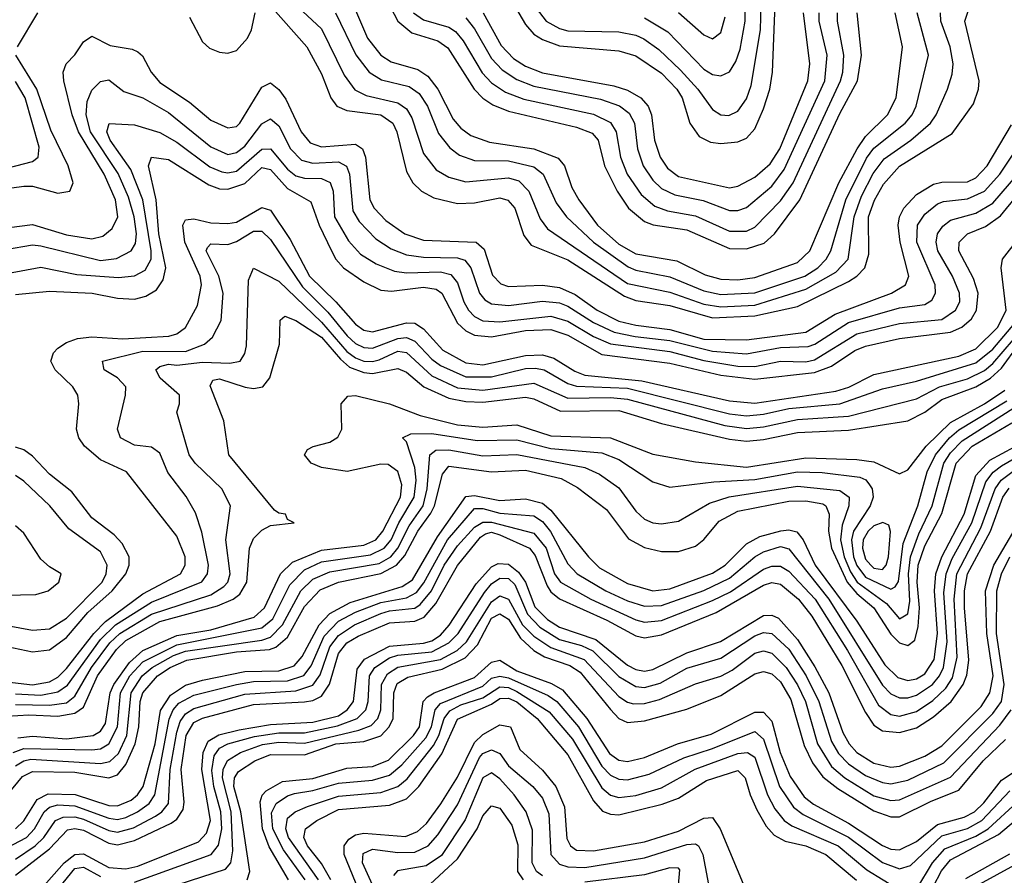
# Model space of a CAD drawing. Header units: inches. Extents: x 501365 to 657855, y 482276 to 547543.
# Tile 854 of 957: x 635460 to 637777, y 496601 to 498614. Entities that reach past the tile are written whole.
import ezdxf

# ---------------------------------------------------------------- set-up
doc = ezdxf.new("R2010")
doc.units = ezdxf.units.IN
doc.header["$MEASUREMENT"] = 0
doc.layers.add('A6439', color=7, linetype='Continuous')

msp = doc.modelspace()

# ---------------------------------------------------------------- linework, layer by layer
at = {"layer": 'A6439', "color": 5}
for points, elevation in [([(636592.6, 498750), (636699, 498610), (636730, 498593), (636750, 498587.4), (636870, 498585.3), (636910, 498577.2), (636928.7, 498568.7), (636963.7, 498543.7), (637015.2, 498495.2), (637055.4, 498450), (637090, 498402.3), (637110, 498389.6), (637128.4, 498388.4), (637150, 498398.4), (637170, 498427.5), (637181, 498459), (637203.2, 498590), (637206.2, 498710)], 4340), ([(636050, 498703.9), (636170, 498592.5), (636223.5, 498483.5), (636248.5, 498448.5), (636275.4, 498435.4), (636350, 498418), (636370, 498403.8), (636382.9, 498382.9), (636410, 498299.2), (636440.1, 498260.1), (636470, 498243.5), (636510, 498232.5), (636610, 498241.3), (636634.2, 498234.2), (636657.8, 498210), (636685, 498145), (636701.9, 498121.9), (636890, 497993.3), (636990, 497972.4), (637070, 497944.1), (637110, 497937.9), (637190, 497941.9), (637310, 497979.3), (637380.1, 498019.9), (637409.7, 498050), (637423.5, 498150), (637441.2, 498198.8), (637468, 498252), (637494, 498286), (637557, 498330), (637603.2, 498370), (637616.7, 498390), (637643.6, 498450), (637654.5, 498485.5), (637656.3, 498510), (637649.7, 498550), (637627.8, 498610), (637626.8, 498630)], 4140), ([(636297.9, 498710), (636350, 498609.8), (636382.8, 498582.8), (636443.6, 498563.6), (636467.3, 498547.3), (636529.8, 498449.8), (636550, 498428.7), (636573.3, 498413.3), (636610, 498398.5), (636770, 498360.9), (636807, 498347), (636821.5, 498330), (636836.2, 498270), (636865.6, 498210), (636893, 498170), (636930, 498138.8), (636950.7, 498130.7), (637030, 498119.1), (637130, 498075.3), (637170, 498074.7), (637211.8, 498088.2), (637236.4, 498110), (637295.6, 498190), (637390, 498392.9), (637431.2, 498470), (637440.6, 498530), (637430.8, 498630)], 4220), ([(636930, 498618), (636984.9, 498584.9), (637070, 498497.1), (637090, 498484.9), (637110, 498481.3), (637130, 498491.1), (637145, 498515), (637155.7, 498544.3), (637167.2, 498610), (637165.3, 498710)], 4360), ([(636050, 498646.2), (636136, 498550), (636170, 498486.2), (636192.2, 498430), (636206, 498410), (636230, 498400), (636309.9, 498389.9), (636338.3, 498370), (636347.7, 498350), (636370, 498256.6), (636385, 498230), (636405.2, 498210), (636434.6, 498194.6), (636490, 498181), (636530, 498182.4), (636590, 498194.4), (636608.9, 498188.9), (636625.1, 498170), (636646.3, 498106.3), (636663.4, 498083.4), (636750, 498048.6), (636883.2, 497963.2), (636910, 497953.1), (636990, 497941.1), (637090, 497912.3), (637190, 497916.7), (637290, 497939.2), (637410, 497997.6), (637430.2, 498010), (637448.9, 498030), (637457.8, 498062.2), (637457.4, 498150), (637471.3, 498188.7), (637493, 498227), (637530.6, 498269.4), (637654.2, 498345.8), (637704.5, 498415.5), (637716.5, 498450), (637717.8, 498470), (637684.4, 498610), (637703.7, 498670)], 4120), ([(636611.4, 498670), (636650, 498602.6), (636670, 498579.9), (636690, 498566.9), (636730, 498552.4), (636870, 498540.2), (636910, 498528.4), (636970, 498487.5), (637006.4, 498450), (637018.7, 498430), (637037.2, 498370), (637059.1, 498339.1), (637085.4, 498325.4), (637110, 498322), (637150, 498326.5), (637170, 498335.1), (637190, 498356.9), (637210, 498404.3), (637225.5, 498450), (637231.5, 498490), (637238.1, 498650)], 4320), ([(635455.3, 498550), (635502.9, 498630)], 4120), ([(635859.3, 498619.3), (635890, 498561.9), (635907, 498547), (635930, 498537.2), (635950, 498534.8), (635970, 498541.4), (635995.9, 498570), (636005.6, 498590), (636013.9, 498630)], 4120), ([(636202.9, 498630), (636251, 498531), (636282.5, 498490), (636311.8, 498471.9), (636376.5, 498456.5), (636400, 498440), (636419.5, 498410), (636445.9, 498345.9), (636471.9, 498311.9), (636495.1, 498295.1), (636530, 498282.5), (636610, 498281.6), (636670, 498267.3), (636691.7, 498250), (636722.8, 498182.8), (636746.7, 498150), (636810, 498090), (636892.2, 498032.3), (636910, 498024.4), (636990, 498008.3), (637070, 497975.7), (637110, 497967.4), (637190, 497971.1), (637307.2, 498010), (637338.1, 498030), (637358, 498050), (637369, 498070), (637403.9, 498190), (637452.3, 498287.7), (637470, 498311.5), (637543.3, 498370), (637560.4, 498390), (637569.7, 498410), (637598.4, 498530), (637571.5, 498630)], 4160), ([(636250, 498636.3), (636278.6, 498570), (636310, 498530.4), (636334.5, 498514.5), (636396.7, 498496.7), (636420.8, 498480.8), (636444.3, 498450), (636479.8, 498379.8), (636498.3, 498358.3), (636521.3, 498341.3), (636565.2, 498325.2), (636670.1, 498310), (636727.5, 498287.5), (636742, 498270), (636759.2, 498219.2), (636775.6, 498190), (636819.6, 498130), (636870, 498085.3), (636910, 498062.9), (637006, 498046), (637073.3, 498013.3), (637110, 498003.1), (637150, 498001.5), (637190, 498007.5), (637290, 498042.1), (637319.5, 498070), (637387.5, 498230), (637430.3, 498309.7), (637450, 498338.8), (637501.9, 498390), (637522.7, 498430), (637537.4, 498550), (637520.2, 498630)], 4180), ([(636386.5, 498630), (636410, 498613.1), (636470, 498595.8), (636485.6, 498585.6), (636503.7, 498563.7), (636548.3, 498488.3), (636570, 498464.7), (636603.4, 498443.4), (636646.6, 498426.6), (636810, 498391.2), (636850, 498371.5), (636863.7, 498350), (636873.9, 498290), (636889.8, 498250), (636922.4, 498202.4), (636954.7, 498174.7), (636984.1, 498164.1), (637050, 498152.5), (637130, 498116.3), (637170, 498116.1), (637190, 498125.5), (637250, 498187.8), (637280, 498230), (637391.2, 498470), (637397.2, 498490), (637399, 498530), (637384.3, 498610), (637384.6, 498630)], 4240), ([(636510, 498618.2), (636530, 498592.5), (636570, 498522.6), (636595.4, 498495.4), (636630, 498473), (636670, 498457), (636826.6, 498426.6), (636871.2, 498411.2), (636893.9, 498393.9), (636907.1, 498370), (636913.6, 498310), (636927.2, 498270), (636950, 498235.8), (636970, 498216.7), (637001.7, 498201.7), (637068.4, 498188.4), (637130, 498164.9), (637150, 498164.4), (637170, 498171.6), (637230, 498222), (637258.9, 498261.1), (637354.5, 498470), (637360.2, 498530), (637341.6, 498610), (637341.2, 498630)], 4260), ([(636550.7, 498630), (636593.3, 498553.3), (636622.3, 498522.3), (636650, 498504.1), (636690, 498488.4), (636858.3, 498458.3), (636890, 498448), (636921.7, 498430), (636939.1, 498410), (636946.7, 498390), (636954.1, 498330), (636966.8, 498290), (636984.2, 498264.2), (637010, 498244.9), (637130, 498218.1), (637150, 498222.1), (637190, 498243.5), (637225.6, 498274.4), (637248.5, 498310), (637314.5, 498470), (637319, 498510), (637304.2, 498630)], 4280), ([(637010.3, 498630.3), (637070, 498578.4), (637090, 498568.9), (637110, 498583.2), (637119.8, 498620.2)], 4380), ([(635410, 498121.4), (635490, 498131.8), (635570, 498107.2), (635630, 498098.3), (635655.5, 498104.5), (635677.8, 498122.2), (635690.8, 498150), (635685.2, 498190), (635658.8, 498250), (635598.7, 498350), (635583.6, 498390), (635563.9, 498470), (635562.7, 498490), (635569.1, 498510), (635590, 498530.8), (635610, 498561.7), (635630, 498575.1), (635673, 498553), (635724.6, 498544.6), (635738.3, 498538.4), (635748.9, 498528.9), (635769.4, 498490), (635790, 498465.6), (635859.4, 498419.4), (635910, 498377.1), (635950, 498359.5), (635970, 498362.3), (635978.1, 498370), (636030, 498454.8), (636050, 498464.7), (636070, 498449.6), (636086.5, 498426.5), (636122.4, 498350), (636143.7, 498323.7), (636170, 498314.6), (636250, 498321), (636266.7, 498310), (636273.7, 498290), (636284.2, 498190), (636294, 498170), (636321.3, 498141.3), (636366.6, 498110), (636410, 498095.2), (636534.5, 498090), (636553.3, 498073.4), (636573, 498013), (636592.2, 497992.2), (636610, 497985.9), (636690, 497989.3), (636730, 497983.4), (636767.4, 497967.4), (636818.7, 497930), (636870, 497904.7), (636910, 497894.7), (636990, 497885), (637070, 497862.1), (637170, 497860.4), (637310, 497878.6), (637379.3, 497920.7), (637511.5, 497970), (637544.6, 497990), (637552.1, 498010), (637531.7, 498090), (637526.9, 498130), (637530.2, 498150), (637540.7, 498170), (637570, 498202.2), (637610, 498226.7), (637630, 498231.2), (637690, 498232.1), (637710, 498241.9), (637736.2, 498270), (637793.6, 498366.4)], 4080), ([(635390, 498211.3), (635470, 498222.1), (635490, 498222), (635550, 498205.9), (635577.7, 498210), (635586.2, 498230), (635574.5, 498270), (635533.4, 498353.4), (635500.1, 498450), (635451, 498530)], 4120), ([(635390, 498254.5), (635490, 498279.9), (635503.8, 498290), (635506.1, 498313.9), (635472.9, 498430), (635450, 498468.4)], 4140), ([(635427, 498073), (635490, 498083.6), (635510, 498081.7), (635650, 498047.1), (635688.2, 498051.8), (635722.5, 498070), (635732.7, 498087.3), (635734.6, 498110), (635729.4, 498150), (635716.4, 498196.4), (635691.8, 498251.8), (635626.9, 498350), (635616.3, 498390), (635618.8, 498421.2), (635630, 498448.2), (635650, 498468.1), (635670, 498472.1), (635705, 498445), (635750, 498429.7), (635810, 498395), (635910, 498314.3), (635950, 498296.8), (635970, 498301.2), (635990, 498315.8), (636030, 498368.9), (636050, 498380.1), (636070, 498363.8), (636097.2, 498310), (636123.5, 498283.5), (636150, 498276.3), (636210, 498278.9), (636228.9, 498268.9), (636236.2, 498250), (636243.6, 498163.6), (636258.7, 498138.7), (636297.8, 498097.8), (636334.4, 498074.4), (636370, 498060.2), (636410, 498054.8), (636490, 498053.7), (636507.7, 498047.7), (636521.9, 498030), (636542.4, 497970), (636554.8, 497954.8), (636570, 497945.3), (636610, 497941.1), (636690, 497951.7), (636730, 497947.2), (636750, 497939.5), (636810, 497901), (636858.6, 497878.6), (636908.3, 497868.3), (636990, 497859.3), (637090, 497834), (637170, 497827.3), (637250, 497842.5), (637315.5, 497844.5), (637331.3, 497850), (637410, 497901), (637530, 497935.4), (637590, 497943.8), (637606.6, 497953.5), (637614.9, 497970), (637614.2, 497990), (637571, 498090), (637572.5, 498130), (637590, 498156.4), (637619.9, 498180.1), (637634.2, 498185.8), (637690, 498191.8), (637730, 498210.3), (637766.2, 498250), (637819.4, 498330)], 4060), ([(635430, 498016.6), (635510, 498031.7), (635594.3, 498014.3), (635692.6, 498007.4), (635730, 498010.9), (635755.7, 498024.3), (635769.3, 498050), (635769.8, 498070), (635750.1, 498190), (635721.5, 498261.5), (635673.2, 498330), (635665.2, 498350), (635670.5, 498369.5), (635730, 498366.4), (635790, 498348.1), (635830, 498325.6), (635907.4, 498267.4), (635935.4, 498255.4), (635950, 498253.2), (635970, 498257.6), (636030, 498309), (636050, 498309.5), (636090, 498261.9), (636110, 498246.6), (636130, 498240.6), (636170, 498239.7), (636190.5, 498230.5), (636197.5, 498210), (636200.6, 498150), (636233.6, 498093.6), (636261.8, 498061.8), (636298.9, 498038.9), (636342, 498022), (636370, 498018.2), (636450, 498020.4), (636474.2, 498014.2), (636490, 497994.6), (636504.8, 497950), (636516.1, 497930), (636530, 497915.3), (636550, 497904.9), (636590, 497902.9), (636710, 497916.5), (636750, 497904.5), (636810, 497868.5), (636850, 497850.9), (636990, 497832.7), (637070, 497812), (637150, 497798.8), (637190, 497797.8), (637250, 497810.5), (637310, 497808.7), (637330, 497813.3), (637430, 497874.8), (637530, 497898.9), (637630, 497908.4), (637662.2, 497930), (637672.3, 497950), (637671.7, 497970), (637655.1, 498010), (637620.6, 498070), (637616.2, 498090), (637619.8, 498110), (637631.9, 498128.1), (637650, 498141.8), (637710, 498158.8), (637750, 498182.2), (637808.5, 498250)], 4040), ([(635450, 497967.1), (635530, 497974.6), (635630.4, 497970.4), (635690, 497958.2), (635730, 497956.1), (635757.1, 497962.9), (635781.7, 497978.3), (635798, 498002), (635803.8, 498030), (635787.8, 498110), (635781.2, 498190), (635763.1, 498270), (635770, 498290.5), (635810, 498284.7), (635905.5, 498225.5), (635930, 498215.9), (635950, 498214.8), (635990, 498228.5), (636030, 498265.8), (636050, 498261.3), (636090, 498216.7), (636145.4, 498185.4), (636164.6, 498130), (636193.6, 498070), (636204, 498050), (636221.8, 498030), (636270, 497997.3), (636310, 497977.2), (636334.9, 497974.9), (636410, 497984.7), (636439.9, 497979.9), (636453.6, 497970), (636490, 497899.9), (636510, 497881.6), (636530, 497871.2), (636570, 497867.4), (636650, 497882.7), (636710, 497884.6), (636750, 497871.5), (636830, 497825.8), (636990, 497805.2), (637110, 497777.2), (637190, 497768.2), (637330, 497783.8), (637370, 497798.4), (637425, 497835), (637450, 497845.7), (637530, 497863.7), (637650, 497878.3), (637677.1, 497890), (637699.5, 497910), (637711.6, 497930), (637715.3, 497970), (637704.4, 498004.4), (637670, 498070), (637670.9, 498090), (637690.5, 498109.5), (637732.8, 498127.2), (637768.1, 498151.9), (637839.4, 498239.4)], 4020), ([(635430, 497056.1), (635490, 497049), (635530, 497056.1), (635550, 497067.2), (635570, 497087.2), (635634.3, 497170), (635662, 497198), (635750, 497262.6), (635838.6, 497310), (635849.6, 497330), (635849.3, 497350), (635830, 497398.8), (635711.1, 497550), (635650, 497578.1), (635612.7, 497610), (635598.9, 497630), (635593.5, 497650), (635599.4, 497710), (635597.1, 497730), (635585, 497750), (635543.4, 497790), (635533.6, 497810), (635539.5, 497830), (635550, 497840.8), (635570, 497854.2), (635596.1, 497863.9), (635630, 497867.6), (635702.8, 497862.8), (635811.2, 497868.8), (635830, 497874.3), (635850.2, 497889.8), (635878.6, 497941.4), (635888.1, 497990), (635885.1, 498010), (635848.7, 498090), (635844.3, 498130), (635850, 498142.5), (635870, 498145.3), (635910, 498135.7), (635950, 498133.8), (635970, 498137.5), (636030, 498171.6), (636050, 498165.4), (636096.9, 498096.9), (636141.8, 498010), (636203.7, 497950), (636250, 497897.1), (636270, 497883.1), (636290, 497879.2), (636370, 497900.2), (636390, 497899.4), (636410, 497886.5), (636456, 497836), (636510, 497806.2), (636550, 497801.9), (636650, 497823.8), (636690, 497825.4), (636717, 497817), (636766.4, 497786.4), (636790, 497777.3), (636923.9, 497763.9), (637130, 497716.6), (637190, 497711.4), (637380.4, 497739.6), (637410.8, 497749.2), (637470, 497779), (637670, 497821.9), (637710, 497839.1), (637762, 497890), (637781, 497930), (637769.6, 498030), (637772.6, 498050), (637850, 498150.1)], 3980), ([(635450, 497027.3), (635510, 497024.4), (635550, 497032.1), (635572.2, 497047.8), (635650, 497155.5), (635685.8, 497190), (635770, 497243.6), (635888.5, 497291.5), (635901.8, 497310), (635904.4, 497330), (635888.3, 497408.3), (635873.6, 497453.6), (635851.7, 497491.7), (635808.7, 497548.7), (635790, 497594), (635770, 497607.8), (635730, 497612.9), (635697, 497630), (635690.5, 497650), (635709.4, 497730), (635709.9, 497750), (635690, 497771.1), (635658.7, 497790), (635655.1, 497810), (635750, 497834), (635850, 497833.3), (635894.9, 497850), (635913.6, 497866.4), (635934.2, 497905.8), (635938.9, 497970), (635929, 498010), (635899.1, 498070), (635902, 498078), (635910, 498086), (635950, 498084.5), (635970, 498091.5), (636010, 498115.8), (636030, 498115.9), (636050, 498096.5), (636125.3, 497985.3), (636185.2, 497925.2), (636230.7, 497870), (636250, 497852.1), (636270, 497842.2), (636290, 497840.8), (636350, 497863.7), (636370, 497865.6), (636390, 497857.7), (636430, 497815.1), (636450, 497800.2), (636510, 497773.5), (636570, 497773.8), (636650, 497792.7), (636674, 497794), (636694.3, 497790), (636750, 497758), (636770, 497751.3), (636890, 497746.5), (637130, 497686.5), (637170, 497681.7), (637210, 497685.3), (637270, 497699.2), (637390.1, 497709.9), (637490, 497745.3), (637570, 497763.2), (637710, 497806.7), (637750, 497838.5), (637810.6, 497910)], 3960), ([(635450, 497002.6), (635530, 497001), (635570, 497006.8), (635590, 497021.8), (635628.9, 497090), (635672.2, 497147.8), (635695.9, 497170), (635770, 497215.4), (635910, 497260.8), (635940.1, 497279.9), (635949.7, 497290), (635955.5, 497310), (635945.5, 497390), (635956, 497470), (635935.6, 497510), (635872.6, 497570), (635858.9, 497590), (635829.9, 497690), (635836.5, 497710), (635836.3, 497730), (635790.7, 497770), (635780.4, 497790), (635790, 497798), (635810, 497802.9), (635830, 497800.6), (635890, 497808), (635954.8, 497805.2), (635978.5, 497810), (635990, 497828.1), (635993.4, 497846.6), (635998.8, 498001.2), (636010, 498028.9), (636070, 497998.2), (636170, 497901.9), (636230, 497833.2), (636250, 497818.3), (636270, 497810.5), (636290, 497809.2), (636306.3, 497813.7), (636350, 497833.6), (636370, 497830.9), (636430, 497775.6), (636490, 497747.7), (636550, 497742.4), (636670, 497758.9), (636750, 497723), (636850, 497724.6), (636890, 497720.9), (637119.3, 497659.3), (637170, 497652.2), (637210, 497655.7), (637290, 497672.8), (637410, 497681.2), (637570, 497721.8), (637624.2, 497750), (637690, 497768.4), (637730, 497788.2), (637750, 497804.8), (637798.7, 497861.3)], 3940), ([(635430, 496974.8), (635481.8, 496978.2), (635550, 496974.9), (635590, 496981.8), (635610, 496996.6), (635642.8, 497070), (635688.2, 497131.8), (635710, 497153), (635790, 497198.1), (635925.3, 497234.7), (635962.3, 497250), (635978.1, 497261.9), (635994.6, 497290), (636001.2, 497370), (636010, 497393), (636030, 497412.8), (636050, 497424), (636106, 497430), (636090, 497438), (636085.2, 497450), (636070, 497452.4), (636059.9, 497459.9), (635952.3, 497590), (635940.1, 497670), (635908.1, 497751.9), (635914.7, 497765.3), (635930, 497768.7), (635990.5, 497749.5), (636010, 497746), (636032.5, 497750), (636048.7, 497771.3), (636071.5, 497850), (636073.2, 497906.8), (636083.7, 497916.3), (636110, 497906.1), (636170, 497866.9), (636214.7, 497814.7), (636236.5, 497796.5), (636270, 497783.6), (636290, 497781.1), (636350, 497793.2), (636370, 497784.4), (636410.7, 497750), (636470, 497723.5), (636510, 497715.4), (636550, 497714), (636650, 497725.5), (636670, 497721.7), (636732.6, 497692.6), (636870, 497694.1), (636970, 497663.5), (637130, 497626.5), (637170, 497622.2), (637210, 497625.7), (637290, 497642.8), (637410, 497647.7), (637550, 497670.3), (637589.9, 497690), (637630, 497720), (637710, 497750.2), (637744.6, 497770), (637770, 497793.7), (637810, 497848.7)], 3920), ([(635455.8, 496924.2), (635490, 496928.2), (635570, 496921.5), (635633.3, 496930), (635650, 496939.7), (635661.8, 496958.2), (635673.3, 497030), (635681.5, 497050), (635718.4, 497101.6), (635750, 497129.3), (635830, 497164.6), (635910, 497177.9), (636012.1, 497207.9), (636035.9, 497230), (636074.1, 497310), (636102.2, 497337.8), (636170, 497365.3), (636270, 497377.4), (636298.3, 497390), (636314.9, 497410), (636356, 497490), (636359.6, 497519.6), (636350, 497550.4), (636327.1, 497567.1), (636310, 497567.7), (636230.4, 497550.4), (636170, 497560.1), (636145.8, 497570), (636129.9, 497590), (636137.3, 497602.7), (636150.3, 497609.7), (636190, 497619.9), (636208.5, 497631.5), (636218.3, 497650), (636216.9, 497710), (636231.9, 497728.1), (636250, 497729.3), (636330, 497710.2), (636402.4, 497682.4), (636490, 497660.8), (636550, 497655.2), (636630, 497660.6), (636710, 497634.7), (636850, 497629.8), (636950, 497591.6), (637050, 497573.1), (637170, 497561.2), (637310, 497583), (637430, 497579.3), (637470, 497573.4), (637530, 497545.6), (637550, 497555), (637593.2, 497610), (637650, 497666.3), (637730, 497709.8), (637778.2, 497741.8)], 3880), ([(635444.9, 496890), (635470, 496899.3), (635630, 496896.3), (635650, 496898.3), (635670, 496909.8), (635690.6, 496950), (635697, 497030), (635719.1, 497070), (635750, 497102.6), (635830, 497143.2), (636030, 497182.8), (636055.5, 497204.5), (636095.7, 497284.3), (636130, 497319.1), (636170, 497338.6), (636285.6, 497354.4), (636317.7, 497370), (636334.3, 497390), (636352.5, 497430), (636388.5, 497490), (636393.3, 497530), (636390, 497560.3), (636370, 497620.5), (636360.5, 497630), (636380.7, 497639.3), (636430, 497640.4), (636536.3, 497623.7), (636630, 497625.6), (636710, 497605.1), (636830, 497594.3), (636870, 497579.1), (636950, 497526.7), (636990, 497513.6), (637093.3, 497526.7), (637190, 497532), (637290, 497549.7), (637348.6, 497548.6), (637437.1, 497537.1), (637450.8, 497530.8), (637459.6, 497519.6), (637465.6, 497510), (637468.1, 497490), (637461.3, 497470), (637422.2, 497410), (637417.2, 497390), (637421.8, 497350), (637430, 497329.4), (637450, 497302), (637510, 497273.8), (637520.3, 497279.7), (637528.2, 497291.8), (637539, 497381), (637573.3, 497470), (637595.5, 497550), (637615.1, 497590), (637648.1, 497630), (637670, 497648.9), (637782.8, 497717.2)], 3860), ([(635450, 496858.3), (635469.8, 496870.2), (635486, 496874), (635650, 496863.9), (635671.9, 496868.1), (635692.8, 496887.2), (635712.4, 496930), (635722.1, 497030), (635748.3, 497070), (635771.9, 497090), (635822, 497118), (635850, 497128), (636030, 497154.2), (636050, 497161.3), (636078.7, 497190), (636121.6, 497270), (636150, 497297.5), (636190, 497315), (636305.7, 497334.3), (636333.1, 497350), (636350.2, 497370), (636376.8, 497423.2), (636409.1, 497470), (636419.2, 497510), (636425.4, 497590), (636439.2, 497600.8), (636470, 497601.9), (636550, 497587.3), (636630, 497590.4), (636790, 497560), (636824.6, 497544.7), (636870, 497512.4), (636910, 497457.3), (636930, 497438.5), (636950, 497429.7), (636970, 497427.5), (637010, 497433.8), (637083.5, 497476.5), (637129.2, 497490.8), (637290, 497516.2), (637390, 497506.4), (637411.9, 497490), (637411, 497470), (637395.7, 497424.3), (637391.8, 497390), (637400.3, 497350), (637414.8, 497314.8), (637430.7, 497290), (637500, 497240), (637530, 497204.3), (637550, 497216.2), (637554.4, 497245.6), (637551.8, 497310), (637556.1, 497350), (637575.9, 497404.1), (637607.5, 497470), (637634.5, 497570), (637650, 497594.6), (637677.5, 497622.5), (637799.7, 497700.2)], 3840), ([(635430, 496788.8), (635467, 496833), (635490, 496845.3), (635590, 496843.7), (635669.6, 496830.4), (635690, 496837.4), (635710, 496861.2), (635732, 496910), (635740.3, 496950), (635743.5, 497010), (635750.1, 497029.9), (635784.3, 497070), (635814.1, 497090), (635853.3, 497106.7), (635970, 497126.5), (636047.8, 497132.2), (636062.5, 497137.5), (636090, 497160.7), (636130, 497233.5), (636167.4, 497272.6), (636210, 497290), (636310, 497310.9), (636346.4, 497330), (636366.7, 497353.3), (636396.6, 497410), (636427.3, 497452.7), (636436.1, 497470), (636455.2, 497544.8), (636470, 497563.2), (636570, 497549.7), (636650, 497553.8), (636734.3, 497534.3), (636772.8, 497512.8), (636841.2, 497461.2), (636892.3, 497392.3), (636930, 497371.8), (636970, 497362.2), (637010, 497362.9), (637050, 497375.3), (637070, 497390.5), (637106.1, 497433.9), (637150, 497457.2), (637270, 497480.6), (637310, 497481.7), (637350, 497474.6), (637357, 497470), (637364.9, 497450), (637363.2, 497410), (637370.5, 497370), (637407.4, 497290), (637430, 497263.8), (637470.2, 497230), (637510, 497167.8), (637530, 497148), (637550, 497141.1), (637566.2, 497153.8), (637574, 497186), (637577.3, 497230), (637572.1, 497290), (637574.4, 497330), (637590, 497375.9), (637630, 497452.3), (637663.9, 497570), (637701.6, 497610), (637794.4, 497665.6)], 3820), ([(635430, 496665.2), (635475.9, 496690), (635494.6, 496710), (635517.6, 496750), (635530, 496760.7), (635550, 496766.2), (635590, 496764.2), (635670, 496735.3), (635690, 496732.4), (635710, 496736.4), (635737.5, 496750), (635764.8, 496770), (635778.1, 496790), (635811.7, 496968.3), (635820.9, 496990), (635834.6, 497005.4), (635870, 497024.2), (635970, 497049.9), (636010, 497056.4), (636090, 497058.6), (636128.9, 497071.1), (636146.2, 497093.8), (636176.6, 497163.4), (636210, 497198.4), (636250, 497219.7), (636310, 497242.9), (636370, 497253.3), (636393.9, 497266.1), (636411.1, 497288.9), (636466.7, 497390), (636530, 497463.7), (636550, 497463.9), (636590, 497452.4), (636670, 497446.5), (636690, 497432.8), (636709.3, 497409.3), (636750, 497333.3), (636771.5, 497310), (636838.9, 497270), (636890, 497246.5), (636930, 497234.2), (636970, 497235.3), (637070, 497271.1), (637130, 497299.9), (637189.9, 497350), (637210, 497361.5), (637250, 497374.5), (637270, 497369), (637364.2, 497250), (637490, 497048), (637510, 497027.5), (637530, 497018.3), (637550, 497018.2), (637570, 497024.5), (637608, 497050), (637624.7, 497070), (637634.2, 497090), (637642.3, 497150), (637635, 497265), (637640, 497310), (637654.2, 497345.8), (637700.8, 497430), (637733.4, 497526.6), (637750.9, 497549.1), (637770, 497564.4), (637850, 497610.5)], 3760), ([(635450, 496709.7), (635470, 496729.1), (635500.9, 496779.1), (635527.4, 496792.6), (635590.6, 496790.6), (635670, 496764.9), (635690, 496764.3), (635722.1, 496777.9), (635737.3, 496790), (635750.6, 496810), (635779.2, 496910), (635791.3, 496988.7), (635815.1, 497024.9), (635850, 497047.7), (635890, 497059.7), (635990, 497080.5), (636070, 497082), (636106.1, 497093.9), (636124.8, 497115.2), (636164.8, 497190), (636190, 497216.5), (636237.4, 497242.6), (636359.9, 497280.1), (636384.3, 497295.7), (636442.9, 497397.1), (636510, 497491.6), (636530, 497494.6), (636590, 497482.8), (636650, 497486.1), (636690, 497476.2), (636710, 497459.7), (636798.4, 497350), (636824.2, 497324.2), (636890, 497287.4), (636949.7, 497269.7), (636990, 497274.8), (637090, 497311.2), (637119.8, 497330), (637170, 497380.5), (637201.9, 497398.1), (637251, 497411), (637270, 497413.2), (637289.1, 497409.1), (637303.7, 497390), (637332.1, 497330), (637430, 497198.3), (637495.8, 497095.8), (637526.1, 497066.1), (637550, 497059.3), (637570, 497062.9), (637590, 497075), (637611.9, 497108.1), (637619.9, 497170), (637612.4, 497270), (637616, 497310), (637629.8, 497350.2), (637682.8, 497450), (637710, 497541.4), (637743, 497577), (637830, 497624.2)], 3780), ([(635370, 497151.3), (635490, 497126.5), (635530, 497131.2), (635570, 497160), (635620.8, 497219.2), (635677.9, 497270), (635709.5, 497310), (635717.3, 497330), (635717.3, 497350), (635701.4, 497381.4), (635682, 497402), (635630, 497441.9), (635582.6, 497502.6), (635530, 497544.7), (635490, 497586.5), (635470, 497601.6), (635450, 497608.1)], 4020), ([(635370, 497199.4), (635490, 497177.3), (635530, 497180.6), (635570, 497205.8), (635654, 497290), (635663.3, 497310), (635665.6, 497330), (635650, 497361.4), (635575.7, 497415.7), (635530.8, 497470), (635470, 497528), (635450, 497541.1)], 4040), ([(635450, 496638.8), (635496.7, 496670), (635517.2, 496690), (635544.2, 496730), (635562.2, 496737.8), (635590, 496738.1), (635610, 496733), (635670, 496706.2), (635690, 496702.1), (635727.6, 496712.4), (635779.8, 496740.2), (635794.6, 496750), (635810.2, 496770), (635814.2, 496850), (635830, 496937.6), (635837.3, 496962.7), (635850, 496980.9), (635870, 496993), (635990, 497027.1), (636110, 497035.1), (636150, 497048.3), (636167.4, 497072.6), (636190, 497137.9), (636210, 497165.1), (636248.2, 497190), (636310, 497216.3), (636330, 497222.7), (636390, 497229.1), (636402.5, 497237.5), (636428.8, 497270), (636458.7, 497330), (636490, 497376.1), (636530, 497420.1), (636550, 497431.7), (636570, 497431.7), (636670, 497406), (636698.6, 497370), (636718.7, 497310), (636732.7, 497290), (636803.9, 497250), (636910, 497201.5), (636930, 497196.5), (636970, 497200.5), (637090, 497247.6), (637132.5, 497267.5), (637210, 497321.3), (637230, 497328.3), (637250, 497328.1), (637270, 497316.5), (637331.9, 497250), (637408.1, 497130), (637481.1, 497001.1), (637510, 496978.9), (637530, 496975.2), (637570, 496986.2), (637608.4, 497011.6), (637639.3, 497040.7), (637654.7, 497065.3), (637666.1, 497113.9), (637658.8, 497250), (637664.9, 497310), (637721.6, 497418.4), (637755.2, 497510), (637769.8, 497530.2), (637803.8, 497556.2)], 3740), ([(635450, 496601.4), (635530, 496662.8), (635572.3, 496707.7), (635590, 496710.7), (635610, 496707.1), (635670, 496676.3), (635690, 496672.4), (635730, 496682.9), (635816.7, 496723.3), (635830, 496732.6), (635844.4, 496755.6), (635847, 496773), (635839.9, 496850), (635851.9, 496930), (635870, 496960.3), (635890, 496970.3), (636010, 497002.3), (636130, 497008.5), (636150, 497012.1), (636170, 497022.5), (636189.3, 497050.7), (636210, 497122.3), (636230, 497147.4), (636256.3, 497163.7), (636330, 497194.4), (636390, 497198.6), (636412.1, 497207.9), (636439.6, 497240.4), (636490, 497329.8), (636544, 497396), (636555.9, 497404.1), (636570, 497407.8), (636590, 497402.1), (636659.7, 497370), (636673, 497353), (636701.4, 497281.4), (636710, 497267.8), (636730, 497251.5), (636841.3, 497201.3), (636910, 497163.9), (636930, 497159.1), (636970, 497166.3), (637099.2, 497219.2), (637210, 497283), (637230, 497289.6), (637250, 497286), (637292.8, 497250), (637323.9, 497210), (637394.5, 497094.5), (637450, 496983.8), (637470, 496953.9), (637490, 496940.4), (637530, 496936.5), (637570, 496947.6), (637610, 496973.7), (637651.7, 497010), (637680.3, 497050), (637688.6, 497071.4), (637693.1, 497106.9), (637683.3, 497230), (637683.4, 497270), (637690.3, 497309.7), (637744.3, 497410), (637773.1, 497490), (637788.2, 497511.8)], 3720), ([(635511.1, 496570), (635564.4, 496630), (635590, 496649.9), (635610, 496650.9), (635670, 496618.9), (635710, 496615.7), (635737.7, 496622.3), (635880.6, 496679.4), (635899.8, 496700.2), (635908.8, 496730), (635889, 496850), (635891.6, 496890), (635903.3, 496916.7), (635928.7, 496931.3), (635976.7, 496943.3), (636050, 496955.8), (636150, 496960.9), (636210, 496976), (636230.9, 496990), (636245.2, 497010), (636254.4, 497085.6), (636271.1, 497108.9), (636330, 497139.7), (636410, 497147.1), (636430, 497152.7), (636450, 497165.7), (636470.8, 497189.2), (636533.9, 497286.1), (636570, 497326.8), (636586.1, 497333.9), (636610, 497332.4), (636633.9, 497313.9), (636650.3, 497290.2), (636672.6, 497232.6), (636702.3, 497202.3), (636730, 497184.6), (636815.6, 497155.6), (636890, 497095.2), (636910, 497084.6), (636930, 497081.3), (636950, 497084.9), (637030, 497124.2), (637109.2, 497150.8), (637210, 497212), (637230, 497212.8), (637245.8, 497205.8), (637290, 497155.7), (637331.3, 497091.3), (637364.1, 497030), (637397, 496937), (637411.6, 496910), (637430, 496889.4), (637470, 496864.9), (637510, 496855.5), (637530, 496857.2), (637590, 496880.7), (637630, 496905.2), (637722.1, 496998), (637743.1, 497030), (637750.5, 497070), (637735.5, 497170), (637733, 497270), (637752.2, 497330), (637810, 497429.4)], 3680), ([(635390, 497259.1), (635498.4, 497261.6), (635527, 497270), (635552, 497290), (635558, 497310), (635530, 497326.3), (635510, 497344.8), (635470, 497405.8), (635450, 497422.9)], 4060), ([(635730, 496584.3), (635910.3, 496649.7), (635928.1, 496671.9), (635935.7, 496710), (635933.7, 496750), (635916.6, 496810), (635912.3, 496847.7), (635918, 496882), (635930, 496899.5), (635950, 496910.3), (636012.5, 496927.5), (636070, 496936.2), (636130, 496935.7), (636207.9, 496952.1), (636253.9, 496970), (636274.2, 496990), (636280.4, 497010), (636283.4, 497070), (636295.5, 497090), (636330, 497112.5), (636350, 497118.8), (636430, 497126.2), (636470, 497148), (636491.7, 497170), (636553.7, 497266.3), (636570, 497286.2), (636590, 497299.8), (636610, 497298.7), (636624.8, 497284.8), (636654.9, 497214.9), (636684.3, 497184.3), (636730, 497155.7), (636781.7, 497141.7), (636808.7, 497128.7), (636870, 497068.5), (636910, 497044.6), (636930, 497042.9), (636967.2, 497052.8), (637030, 497088), (637110, 497111.3), (637190, 497164.1), (637210, 497171.8), (637230, 497169.6), (637270, 497132.7), (637310.8, 497070), (637340.7, 497010), (637370, 496915.6), (637387, 496887), (637410, 496863), (637450, 496835.8), (637490, 496818.9), (637510, 496816.1), (637550, 496824.2), (637634.7, 496865.3), (637750, 496981.3), (637770.1, 497009.9), (637776.8, 497050), (637758.9, 497170), (637759.3, 497270), (637770.1, 497310), (637789.6, 497350)], 3660), ([(635748.2, 496551.8), (635944.5, 496615.5), (635957.2, 496630), (635961.7, 496658.3), (635957.3, 496750), (635936.9, 496830), (635939.1, 496850), (635949.3, 496870.7), (635979.7, 496890), (636031.3, 496908.7), (636070, 496914), (636130, 496912), (636257.9, 496942.1), (636287.1, 496952.9), (636302.9, 496970), (636309.8, 496990), (636311.8, 497050), (636325.3, 497074.7), (636350, 497090.2), (636450, 497108.3), (636489.5, 497130), (636511.4, 497150), (636570, 497244.5), (636590, 497258), (636610, 497250.6), (636643.4, 497190), (636670, 497163.5), (636710, 497136.7), (636788.4, 497108.4), (636870, 497021.4), (636890, 497008.1), (636904.5, 497004.4), (636930, 497004.7), (636965.9, 497014.1), (637050, 497051.3), (637110, 497068.9), (637136.9, 497083.1), (637190, 497123.3), (637210, 497128.5), (637230, 497123.1), (637263.7, 497090), (637290, 497048.8), (637308.8, 497010), (637337.3, 496910), (637370, 496857), (637401.4, 496830), (637470, 496788.1), (637510, 496776.6), (637530, 496778.1), (637650, 496831.9), (637766.1, 496953.9), (637793, 496990)], 3640), ([(635995.4, 496590), (636001.8, 496610), (635980.1, 496750), (635964, 496810), (635965.7, 496830), (635975.1, 496844.9), (636013.3, 496870), (636050, 496884.8), (636130, 496884.3), (636203.7, 496910), (636270, 496915.3), (636310, 496929), (636329.6, 496950), (636338.9, 496970), (636340.4, 497030), (636348.3, 497051.7), (636373.2, 497066.8), (636454.1, 497085.9), (636508, 497112), (636537.4, 497142.6), (636570, 497205.6), (636590, 497215.9), (636610, 497203), (636638.3, 497158.3), (636669.9, 497129.9), (636695, 497115), (636754.5, 497094.5), (636778.9, 497078.9), (636850, 496990.8), (636870, 496969.8), (636890, 496960.2), (636930, 496964.1), (637030, 496991.9), (637110, 497024), (637190, 497074.4), (637210, 497080.6), (637230, 497074.9), (637250, 497055.8), (637274.7, 497014.7), (637306, 496906), (637325.4, 496865.4), (637350, 496832.4), (637384.9, 496804.9), (637470, 496752.8), (637510, 496738.4), (637530, 496738.6), (637604.6, 496775.4), (637670, 496800.7), (637726.9, 496870), (637780, 496920.1)], 3620), ([(636092.7, 496590), (636047.4, 496667.4), (636031.1, 496710), (636026.3, 496773.7), (636030.7, 496789.3), (636040.2, 496799.8), (636078.5, 496821.5), (636150, 496828.5), (636230, 496853.1), (636290, 496856.7), (636328, 496872), (636387.1, 496930), (636400.6, 496950), (636409.6, 497010), (636419.7, 497020.3), (636435.3, 497030), (636530, 497065.8), (636570, 497102), (636590, 497106.7), (636630, 497081.6), (636711.7, 497051.7), (636737.4, 497037.4), (636794.2, 496970), (636847.6, 496887.6), (636870, 496871.5), (636890, 496868.7), (636930, 496877.8), (637007.7, 496910), (637087.1, 496932.9), (637190, 496984.2), (637210, 496984.3), (637230, 496963.3), (637249.5, 496889.5), (637273, 496833), (637305.7, 496785.7), (637328, 496768), (637410, 496723.6), (637490, 496670.6), (637510, 496662.4), (637530, 496660.6), (637570, 496680.2), (637620, 496720), (637682.5, 496737.5), (637706.4, 496750), (637728.7, 496771.3), (637770, 496824.7), (637821.4, 496858.6)], 3580), ([(636131.5, 496590), (636080.5, 496660.5), (636055.6, 496710), (636052.4, 496747.6), (636063.5, 496770), (636090, 496787.7), (636107, 496793.1), (636150, 496800), (636210, 496817.3), (636290, 496824.7), (636330, 496836.5), (636359.6, 496860.4), (636415.6, 496924.4), (636428.8, 496950), (636437.8, 496990), (636450, 497004.9), (636550, 497046), (636570, 497064.8), (636590, 497069.1), (636610, 497065.2), (636703.9, 497023.9), (636724.3, 497010), (636774.9, 496950), (636830, 496857.6), (636850, 496836.3), (636870, 496826.7), (636890, 496825.2), (636941.2, 496838.8), (637022.6, 496877.4), (637090, 496898.8), (637190, 496938.9), (637210, 496921.2), (637248, 496810), (637281.1, 496761.1), (637303.9, 496743.9), (637410, 496690.4), (637490, 496630.8), (637530, 496616.2), (637556.4, 496623.6), (637630, 496693.7), (637690, 496711), (637723.8, 496730), (637790, 496799.4)], 3560), ([(636163.3, 496590), (636092.9, 496690), (636086, 496710), (636090, 496735.5), (636108.4, 496750), (636137.2, 496762.8), (636210, 496786.8), (636310, 496795.8), (636350, 496809.4), (636372.1, 496827.9), (636433.5, 496906.5), (636446.4, 496930), (636459.1, 496970), (636472, 496988), (636498.4, 497001.6), (636550, 497018.2), (636590, 497043.9), (636610, 497042.7), (636630, 497033.1), (636705.6, 496985.6), (636760.7, 496920.7), (636830, 496806.4), (636850, 496789.6), (636870, 496783.5), (636910, 496788.5), (636970, 496806.9), (637049.8, 496850.2), (637150, 496887.5), (637172.7, 496890), (637190, 496878.3), (637219.7, 496790), (637237.1, 496757.1), (637258.7, 496730), (637277.2, 496717.2), (637386.1, 496670), (637453.4, 496613.4), (637530, 496566.6)], 3540), ([(636192.4, 496590), (636170, 496628.2), (636137.4, 496670), (636128.4, 496690), (636132.4, 496710), (636159.1, 496730), (636210, 496755.5), (636330, 496765.5), (636370, 496780.6), (636399.6, 496810), (636453.1, 496886.9), (636490, 496967.9), (636570, 497003.4), (636590, 497016.6), (636610, 497017.8), (636630, 497009.1), (636677.8, 496970), (636750, 496883.9), (636810, 496775.7), (636831.6, 496751.6), (636850, 496744.2), (636870, 496742.7), (636972.1, 496767.8), (637010, 496782.5), (637076.1, 496823.9), (637150, 496847.2), (637166.9, 496830), (637178.6, 496790), (637194.9, 496754.9), (637216.7, 496716.6), (637235.1, 496695.1), (637261, 496681), (637310, 496669.7), (637357.2, 496650), (637429.3, 496589.3)], 3520), ([(636264.6, 496550), (636223.3, 496650), (636223.2, 496670), (636234.3, 496685.7), (636250, 496696.1), (636270, 496700.2), (636367.7, 496692.3), (636396.5, 496703.5), (636417.1, 496722.9), (636451.2, 496768.8), (636490, 496831.6), (636530, 496912.8), (636550, 496932.3), (636590, 496955), (636614.6, 496950), (636636.8, 496896.8), (636690, 496848.3), (636721.9, 496810), (636741.9, 496761.9), (636747.5, 496687.5), (636756.5, 496670), (636770, 496659.9), (636810, 496658.1), (636930, 496679.8), (637010, 496704.6), (637070, 496735.1), (637090, 496736.9), (637108.4, 496710), (637170, 496561.6)], 3480), ([(636293.9, 496570), (636267.1, 496630), (636268.1, 496651.9), (636290, 496662.5), (636350, 496654.7), (636390, 496655.2), (636421.6, 496670), (636444, 496696), (636490, 496766.8), (636542.4, 496877.6), (636550, 496887.5), (636570, 496896.1), (636590, 496887.6), (636610, 496858), (636667.4, 496810), (636690, 496782.3), (636705.5, 496745.5), (636710, 496650), (636730, 496627.2), (636750, 496620.5), (636790, 496619), (636930, 496641.6), (637030, 496673.6), (637050, 496675.1), (637057.7, 496670), (637067.9, 496650), (637086.4, 496550)], 3460), ([(636690, 496599.9), (636676.3, 496610), (636666.3, 496630), (636666.6, 496706.6), (636651.5, 496750), (636623.8, 496790), (636590, 496828), (636570, 496841.7), (636550, 496830.1), (636508.5, 496731.5), (636452.3, 496647.7), (636416.9, 496623.1), (636349.1, 496610.9), (636339.7, 496600.3)], 3440), ([(636415.1, 496570), (636490, 496639.5), (636536.9, 496710), (636550, 496740.4), (636570, 496764), (636590, 496758.7), (636618.4, 496718.4), (636632.6, 496672.6), (636631.1, 496610), (636645.1, 496590)], 3420), ([(637570.9, 496569.1), (637607.9, 496630), (637637.2, 496662.8), (637710, 496692.5), (637739.2, 496710), (637807.2, 496772.8)], 3540), ([(637590, 496535.6), (637629.1, 496610.9), (637650, 496637.4), (637763.5, 496696.5), (637828.2, 496751.8)], 3520), ([(637686.6, 496593.4), (637790, 496651)], 3480), ([(635541.8, 496558.2), (635590, 496616.8), (635610, 496619.8), (635650, 496598.1)], 3660), ([(637007.8, 496550), (637013.5, 496613.5), (637010, 496617.7), (636990, 496618.7), (636930, 496602.2), (636790, 496584.9)], 3440), ([(637710, 496575.5), (637810, 496630)], 3460)]:
    msp.add_lwpolyline(points, dxfattribs=dict(at, elevation=elevation))
at = {"layer": 'A6439', "color": 5, "elevation": 3880}
msp.add_lwpolyline([(637491, 497431), (637470, 497423.2), (637456.3, 497410), (637444.7, 497390), (637442.9, 497370), (637450, 497344.6), (637462.6, 497330), (637470, 497323.7), (637490, 497319.8), (637498.7, 497330), (637504.6, 497350), (637509.3, 497409.3), (637504.9, 497424.8)], close=True, dxfattribs=at)

doc.saveas('drawing.dxf')
